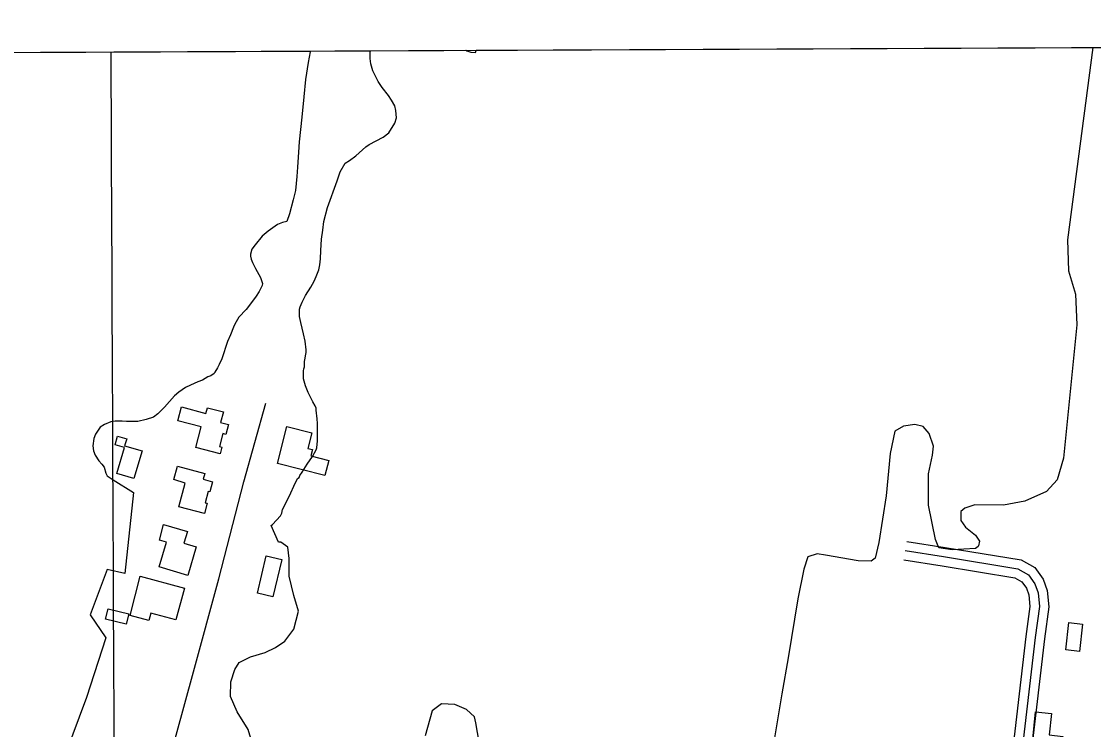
# Model space of a CAD drawing. Extents: x 3424494 to 3462436, y 522220 to 547718.
# Drawn here: x 3444231 to 3445950, y 544778 to 545913 of the extents above; entities that cross this region are included whole.
import ezdxf

# ---------------------------------------------------------------- set-up
doc = ezdxf.new("R2010")
doc.units = 0
for name, color, linetype in [('V-BLDG-OTLN', 7, 'Continuous'), ('V-GRID-FRAM', 7, 'Continuous'), ('V-GRID-MAJR', 7, 'Continuous'), ('V-ROAD-CNTR', 7, 'Continuous'), ('V-SITE-VEGE', 7, 'Continuous')]:
    doc.layers.add(name, color=color, linetype=linetype)

msp = doc.modelspace()

# ---------------------------------------------------------------- linework, layer by layer
at = {"layer": 'V-BLDG-OTLN'}
for points in [[(3444487.315, 545295.6950000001), (3444526.472, 545285), (3444528.846, 545294.081), (3444554.411, 545287.392), (3444549.9450000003, 545270.31), (3444562.4450000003, 545267.039), (3444558.345, 545251.356), (3444553.555, 545252.609), (3444548.218, 545232.203), (3444552.097, 545231.189), (3444549.179, 545220.034), (3444510.33, 545230.194), (3444519.0500000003, 545263.535), (3444481.4760000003, 545273.361)], [(3444656.232, 545263.906), (3444696.247, 545253.858), (3444689.8170000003, 545229.034), (3444697.45, 545227.058), (3444694.818, 545216.908), (3444723.447, 545209.49), (3444717.18, 545185.306), (3444640.98, 545205.046)], [(3444410.842, 545180.599), (3444383.598, 545188.609), (3444395.6240000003, 545230.245), (3444380.642, 545234.662), (3444384.6890000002, 545248.687), (3444399.304, 545244.39), (3444396.0330000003, 545233.27), (3444423.917, 545225.0700000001)], [(3444492.9790000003, 545173.487), (3444475.078, 545179.264), (3444480.8200000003, 545200.741), (3444524.74, 545188.996), (3444522.184, 545179.436), (3444537.13, 545175.4400000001), (3444532.7970000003, 545159.2390000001), (3444530.253, 545159.919), (3444525.409, 545141.804), (3444528.4450000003, 545140.993), (3444524.0500000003, 545124.554), (3444482.842, 545135.572)], [(3444458.63, 545107.0700000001), (3444496.754, 545095.759), (3444491.153, 545076.878), (3444510.914, 545071.017), (3444497.399, 545025.471), (3444451.364, 545039.13), (3444463.054, 545078.531), (3444451.784, 545081.875)], [(3444608.937, 544997.031), (3444623.14, 545056.906), (3444648.052, 545050.998), (3444633.849, 544991.122)], [(3444420.898, 545024.116), (3444492.0700000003, 545004.871), (3444478.3850000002, 544954.26), (3444438.218, 544965.123), (3444434.957, 544953.073), (3444405.04, 544961.162)], [(3444369.514, 544972.008), (3444402.552, 544963.608), (3444398.358, 544947.113), (3444365.319, 544955.512)], [(3445927.503, 544903.613), (3445905.485, 544906.241), (3445910.687, 544949.818), (3445932.703, 544947.189)], [(3445897.301, 544731.16), (3445849.861, 544735.892), (3445856.927, 544806.6900000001), (3445882.603, 544804.128), (3445879.1580000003, 544769.596), (3445900.92, 544767.4230000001)]]:
    msp.add_lwpolyline(points, close=True, dxfattribs=at)
at = {"layer": 'V-GRID-FRAM'}
for points in [[(3428547.811, 545793.176), (3460200.678, 545935.8960000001)], [(3428547.811, 545793.176), (3451467.140365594, 545896.5172451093)]]:
    msp.add_lwpolyline(points, dxfattribs=at)
at = {"layer": 'V-GRID-MAJR'}
msp.add_spline([(3444456.228, 527681.72), (3444428.916, 533739.1900000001), (3444401.588, 539800.129), (3444374.2600000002, 545861.083), (3444374.244, 545864.536)], degree=3, dxfattribs=at)
at = {"layer": 'V-ROAD-CNTR'}
for points in [[(3444393.811, 544463.171), (3444426.89, 544587.441), (3444464.6920000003, 544718.792), (3444506.435, 544870.985), (3444546.9930000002, 545019.639), (3444587.163, 545175.371), (3444622.603, 545301.607)], [(3445650.543661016, 545079.91281388), (3445711.935538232, 545070.375832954), (3445834.033294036, 545050.095873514), (3445855.847250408, 545037.8328980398), (3445869.19122372, 545019.2569351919), (3445875.9392102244, 545001.0329716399), (3445878.348205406, 544975.1250234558), (3445871.33621943, 544923.877125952), (3445820.88132034, 544490.2979931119)], [(3445645.937670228, 545050.268873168), (3445707.1755477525, 545040.755892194), (3445823.9233142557, 545021.3639309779), (3445835.3572913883, 545014.936943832), (3445842.463277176, 545005.0429636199), (3445846.4332692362, 544994.320985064), (3445848.1582657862, 544975.777022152), (3445841.5722789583, 544927.6451184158), (3445787.5013871, 544462.98404774)], [(3445648.240665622, 545065.090843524), (3445709.555542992, 545055.5658625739), (3445828.978304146, 545035.729902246), (3445845.602270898, 545026.3849209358), (3445855.8272504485, 545012.1499494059), (3445861.18623973, 544997.6769783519), (3445863.253235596, 544975.451022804), (3445856.4542491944, 544925.7611221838), (3445804.1823537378, 544476.5670205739)]]:
    msp.add_lwpolyline(points, dxfattribs=at)
at = {"layer": 'V-SITE-VEGE'}
for p, q in [((3444214.1351088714, 545863.8140808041), (3444693.767329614, 545865.9767004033)), ((3444693.507, 545864.8980000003), (3444690.1750000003, 545847.434)), ((3444693.767329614, 545865.9767004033), (3444693.507, 545864.8980000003)), ((3444789.739, 545853.99), (3444789.7430000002, 545863.554)), ((3444789.7430000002, 545863.554), (3444790.231340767, 545866.4116481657)), ((3444790.231340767, 545866.4116481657), (3444943.474207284, 545867.1026068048)), ((3444943.474207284, 545867.1026068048), (3444944.852, 545866.4130000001)), ((3444944.852, 545866.4130000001), (3444951.506, 545864.33)), ((3444951.506, 545864.33), (3444958.992, 545863.497)), ((3444958.992, 545863.497), (3444959.731, 545866.9970000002)), ((3444959.731, 545866.9970000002), (3444959.7827497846, 545867.1761405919)), ((3444959.7827497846, 545867.1761405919), (3445949.019506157, 545871.6365223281)), ((3445949.019506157, 545871.6365223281), (3445908.473, 545563.0920000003)), ((3444690.1750000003, 545847.434), (3444686.007, 545820.405)), ((3444790.984, 545845.6730000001), (3444789.739, 545853.99)), ((3444793.89, 545834.4440000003), (3444790.984, 545845.6730000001)), ((3444802.617, 545816.974), (3444793.89, 545834.4440000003)), ((3444686.007, 545820.405), (3444683.503, 545792.5460000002)), ((3444809.268, 545807.4080000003), (3444802.617, 545816.974)), ((3444819.244, 545794.514), (3444809.268, 545807.408)), ((3444683.503, 545792.5460000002), (3444680.165, 545759.694)), ((3444823.815, 545787.4420000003), (3444819.244, 545794.5140000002)), ((3444829.218, 545778.292), (3444823.815, 545787.4420000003)), ((3444831.295, 545770.3910000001), (3444829.218, 545778.292)), ((3444680.165, 545759.694), (3444675.9930000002, 545720.1900000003)), ((3444829.626, 545750.431), (3444832.122, 545758.746)), ((3444832.122, 545758.746), (3444831.295, 545770.3910000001)), ((3444820.053, 545735.0460000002), (3444829.626, 545750.431)), ((3444675.9930000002, 545720.1900000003), (3444674.737, 545703.9720000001)), ((3444788.446, 545716.344), (3444810.9050000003, 545727.981)), ((3444810.9050000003, 545727.981), (3444820.053, 545735.0460000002)), ((3444674.737, 545703.9720000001), (3444673.484, 545679.85)), ((3444766.813, 545698.053), (3444783.038, 545712.188)), ((3444783.038, 545712.188), (3444788.446, 545716.344)), ((3444741.8540000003, 545672.279), (3444749.7600000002, 545686.001)), ((3444749.7600000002, 545686.001), (3444756.8310000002, 545690.572)), ((3444756.8310000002, 545690.572), (3444766.813, 545698.053)), ((3444673.484, 545679.85), (3444672.231, 545664.8840000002)), ((3444736.859, 545657.728), (3444741.8540000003, 545672.279)), ((3444672.231, 545664.8840000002), (3444670.148, 545642.425)), ((3444721.458, 545615.3160000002), (3444736.859, 545657.728)), ((3444670.148, 545642.425), (3444666.398, 545627.459)), ((3444666.398, 545627.459), (3444660.5670000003, 545605.0040000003)), ((3444660.5670000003, 545605.0040000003), (3444656.406, 545592.5300000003)), ((3444715.63, 545592.4460000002), (3444721.458, 545615.3160000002)), ((3444641.433, 545587.9610000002), (3444626.458, 545577.1540000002)), ((3444649.336, 545591.2870000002), (3444641.433, 545587.9610000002)), ((3444656.406, 545592.5300000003), (3444649.336, 545591.2870000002)), ((3444713.961, 545578.7240000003), (3444715.63, 545592.4460000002)), ((3444616.4760000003, 545569.2560000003), (3444605.2430000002, 545555.5370000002)), ((3444626.458, 545577.154), (3444616.4760000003, 545569.256)), ((3444711.878, 545564.1690000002), (3444713.961, 545578.7240000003)), ((3444600.25, 545548.4690000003), (3444597.753, 545540.152)), ((3444605.2430000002, 545555.5370000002), (3444600.25, 545548.4690000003)), ((3444710.622, 545546.2880000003), (3444711.878, 545564.1690000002)), ((3445908.473, 545563.0920000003), (3445910.032, 545513.479)), ((3444597.753, 545540.152), (3444597.751, 545537.242)), ((3444597.751, 545537.242), (3444598.9960000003, 545532.251)), ((3444598.9960000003, 545532.251), (3444601.075, 545526.844)), ((3444708.951, 545523.4180000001), (3444710.203, 545532.982)), ((3444710.203, 545532.982), (3444710.622, 545546.2880000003)), ((3444601.075, 545526.844), (3444606.0640000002, 545517.278)), ((3444606.0640000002, 545517.278), (3444613.9590000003, 545502.721)), ((3444703.123, 545504.2900000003), (3444707.286, 545515.101)), ((3444707.286, 545515.101), (3444708.951, 545523.4180000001)), ((3445910.032, 545513.479), (3445921.044, 545476.466)), ((3444613.9590000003, 545502.721), (3444617.281, 545493.155)), ((3444694.802, 545487.6600000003), (3444699.795, 545497.2220000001)), ((3444699.795, 545497.2220000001), (3444703.123, 545504.2900000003)), ((3444611.872, 545480.2670000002), (3444606.879, 545472.7810000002)), ((3444616.449, 545490.245), (3444611.872, 545480.2670000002)), ((3444617.281, 545493.155), (3444616.449, 545490.245)), ((3444686.063, 545473.9380000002), (3444694.802, 545487.6600000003)), ((3444606.879, 545472.7810000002), (3444598.14, 545460.727)), ((3444677.326, 545456.0610000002), (3444680.654, 545463.5450000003)), ((3444680.654, 545463.5450000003), (3444686.063, 545473.9380000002)), ((3445921.044, 545476.466), (3445923.389, 545426.8530000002)), ((3444591.068, 545451.578), (3444579.421, 545439.1080000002)), ((3444598.14, 545460.727), (3444591.068, 545451.578)), ((3444676.488, 545440.675), (3444676.492, 545452.318)), ((3444676.492, 545452.318), (3444677.326, 545456.0610000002)), ((3444572.7630000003, 545427.8830000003), (3444570.683, 545423.31)), ((3444574.844, 545431.625), (3444572.7630000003, 545427.8830000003)), ((3444579.421, 545439.1080000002), (3444574.844, 545431.625)), ((3444678.563, 545430.6950000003), (3444676.488, 545440.675)), ((3444683.132, 545412.812), (3444678.563, 545430.6950000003)), ((3444566.1010000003, 545410.8350000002), (3444561.11, 545400.4400000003)), ((3444570.683, 545423.31), (3444566.1010000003, 545410.8350000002)), ((3444685.625, 545400.7490000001), (3444683.132, 545412.812)), ((3445923.389, 545426.8530000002), (3445902.055, 545213.457)), ((3444561.11, 545400.4400000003), (3444551.952, 545372.583)), ((3444687.281, 545387.0250000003), (3444685.625, 545400.7490000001)), ((3444685.614, 545373.72), (3444686.0300000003, 545377.4610000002)), ((3444686.0300000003, 545377.4610000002), (3444687.279, 545382.4500000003)), ((3444687.279, 545382.4500000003), (3444687.281, 545387.0250000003)), ((3444547.79, 545363.434), (3444544.878, 545358.03)), ((3444551.952, 545372.583), (3444547.79, 545363.434)), ((3444683.529, 545356.672), (3444684.361, 545359.998)), ((3444684.361, 545359.998), (3444684.781, 545368.3150000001)), ((3444684.781, 545368.3150000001), (3444685.614, 545373.72)), ((3444529.487, 545343.481), (3444521.168, 545338.492)), ((3444534.062, 545345.557), (3444529.487, 545343.481)), ((3444539.469, 545349.2970000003), (3444534.062, 545345.557)), ((3444540.716, 545350.962), (3444539.469, 545349.2970000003)), ((3444544.878, 545358.03), (3444540.716, 545350.962)), ((3444682.694, 545345.8590000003), (3444683.112, 545353.3440000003)), ((3444683.108, 545340.454), (3444682.694, 545345.8590000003)), ((3444683.112, 545353.3440000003), (3444683.529, 545356.672)), ((3444493.719, 545326.857), (3444482.901, 545319.376)), ((3444501.62, 545330.599), (3444493.719, 545326.857)), ((3444513.683, 545335.5840000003), (3444501.62, 545330.599)), ((3444521.168, 545338.4920000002), (3444513.683, 545335.5840000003)), ((3444686.014, 545329.2250000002), (3444683.108, 545340.454)), ((3444690.585, 545318.8270000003), (3444686.014, 545329.2250000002)), ((3444475.8310000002, 545313.142), (3444460.023, 545295.265)), ((3444482.901, 545319.376), (3444475.8310000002, 545313.142)), ((3444697.648, 545303.436), (3444690.585, 545318.8270000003)), ((3444460.023, 545295.265), (3444449.207, 545284.455)), ((3444701.39, 545297.198), (3444697.648, 545303.436)), ((3444703.053, 545293.4540000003), (3444701.39, 545297.198)), ((3444703.467, 545290.128), (3444703.053, 545293.4540000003)), ((3444704.71, 545276.405), (3444703.467, 545290.128)), ((3444381.005, 545272.835), (3444373.935, 545271.5900000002)), ((3444391.816, 545272.833), (3444381.005, 545272.835)), ((3444398.886, 545271.997), (3444391.816, 545272.833)), ((3444430.491, 545275.313), (3444417.183, 545271.991)), ((3444442.551, 545279.053), (3444430.491, 545275.3130000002)), ((3444449.207, 545284.455), (3444442.551, 545279.053)), ((3444705.539, 545268.919), (3444704.71, 545276.405)), ((3444356.88, 545262.863), (3444349.392, 545252.054)), ((3444363.953, 545267.4320000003), (3444356.88, 545262.863)), ((3444373.935, 545271.5900000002), (3444363.953, 545267.4320000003)), ((3444417.183, 545271.991), (3444398.886, 545271.997)), ((3444705.529, 545241.0560000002), (3444705.539, 545268.919)), ((3445631.18, 545256.8610000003), (3445624.082, 545220.64)), ((3445645.356, 545264.729), (3445631.18, 545256.8610000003)), ((3445663.469, 545267.0860000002), (3445645.356, 545264.7290000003)), ((3445676.857, 545263.932), (3445663.469, 545267.086)), ((3445686.302, 545252.904), (3445676.857, 545263.932)), ((3444346.48, 545244.984), (3444344.813, 545232.926)), ((3444349.392, 545252.054), (3444346.48, 545244.984)), ((3444704.278, 545229.831), (3444705.529, 545241.0560000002)), ((3445693.382, 545232.428), (3445686.302, 545252.904)), ((3444344.813, 545232.926), (3444346.058, 545225.025)), ((3444346.058, 545225.025), (3444348.966, 545217.9550000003)), ((3444697.204, 545216.1100000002), (3444703.444, 545226.5030000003)), ((3444703.444, 545226.5030000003), (3444704.278, 545229.831)), ((3445624.082, 545220.64), (3445617.757, 545152.9190000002)), ((3445691.803, 545218.254), (3445693.382, 545232.428)), ((3444348.966, 545217.9550000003), (3444354.784, 545209.22)), ((3444354.784, 545209.22), (3444359.358, 545203.811)), ((3444359.358, 545203.811), (3444363.097, 545198.8200000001)), ((3444680.562, 545190.7470000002), (3444688.883, 545203.637)), ((3444688.883, 545203.637), (3444697.204, 545216.1100000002)), ((3445685.4930000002, 545188.333), (3445691.803, 545218.254)), ((3445902.055, 545213.457), (3445891.804, 545178.811)), ((3444363.097, 545198.8200000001), (3444366.005, 545189.254)), ((3444366.005, 545189.254), (3444368.0840000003, 545185.0970000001)), ((3444677.234, 545185.758), (3444680.562, 545190.7470000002)), ((3445685.474, 545137.933), (3445685.4930000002, 545188.333)), ((3444368.0840000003, 545185.0970000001), (3444377.646, 545178.854)), ((3444377.646, 545178.854), (3444410.066, 545158.3070000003)), ((3444667.248, 545168.297), (3444673.488, 545180.769)), ((3444673.488, 545180.769), (3444675.985, 545182.4320000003)), ((3444675.985, 545182.4320000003), (3444677.234, 545185.758)), ((3445891.804, 545178.811), (3445874.474, 545159.919)), ((3444410.066, 545158.3070000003), (3444396.16, 545028.564)), ((3444656.844, 545145.429), (3444662.668, 545157.901)), ((3444662.668, 545157.901), (3444667.248, 545168.297)), ((3445617.757, 545152.9190000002), (3445605.9220000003, 545078.113)), ((3445874.474, 545159.919), (3445839.822, 545144.182)), ((3444649.352, 545130.8780000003), (3444656.844, 545145.4290000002)), ((3445696.482, 545082.8070000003), (3445685.474, 545137.933)), ((3445759.497, 545138.6950000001), (3445743.748, 545133.1880000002)), ((3445805.958, 545137.894), (3445759.497, 545138.6950000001)), ((3445839.822, 545144.182), (3445805.958, 545137.894)), ((3444633.126, 545106.7630000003), (3444646.02, 545120.894)), ((3444646.02, 545120.894), (3444648.103, 545125.055)), ((3444648.103, 545125.055), (3444649.352, 545130.8780000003)), ((3445737.4450000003, 545127.6790000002), (3445737.44, 545113.505)), ((3445743.748, 545133.1880000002), (3445737.4450000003, 545127.6790000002)), ((3444631.0470000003, 545105.5160000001), (3444633.126, 545106.763)), ((3444642.731, 545078.844), (3444631.0470000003, 545105.5160000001)), ((3445737.44, 545113.505), (3445744.52, 545102.4760000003)), ((3445744.52, 545102.4760000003), (3445761.056, 545089.8730000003)), ((3445761.056, 545089.873), (3445767.3540000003, 545080.421)), ((3444646.782, 545078.4390000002), (3444642.731, 545078.844)), ((3444657.804, 545070.56), (3444646.782, 545078.439)), ((3444660.162, 545052.4480000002), (3444657.804, 545070.56)), ((3445605.9220000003, 545078.113), (3445599.612, 545052.917)), ((3445701.99, 545069.417), (3445696.482, 545082.8070000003)), ((3445723.25, 545066.261), (3445701.99, 545069.417)), ((3445761.0500000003, 545068.611), (3445723.25, 545066.261)), ((3445764.986, 545071.758), (3445761.0500000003, 545068.611)), ((3445765.775, 545072.547), (3445764.986, 545071.758)), ((3445767.3540000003, 545080.421), (3445765.775, 545072.547)), ((3444660.151, 545024.0990000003), (3444660.162, 545052.4480000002)), ((3445491.73, 545055.3150000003), (3445485.424, 545035.6300000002)), ((3445506.6920000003, 545060.036), (3445491.73, 545055.3150000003)), ((3445520.08, 545057.6680000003), (3445506.6920000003, 545060.036)), ((3445572.8370000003, 545048.9890000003), (3445520.08, 545057.6680000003)), ((3445593.31, 545048.1940000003), (3445572.8370000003, 545048.9890000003)), ((3445599.612, 545052.917), (3445593.31, 545048.1940000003)), ((3444368.225, 545034.753), (3444340.537, 544962.3580000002)), ((3444396.16, 545028.564), (3444368.225, 545034.753)), ((3445485.424, 545035.6300000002), (3445475.96, 544987.596)), ((3444667.2290000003, 544993.381), (3444660.151, 545024.0990000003)), ((3444675.098, 544968.183), (3444667.2290000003, 544993.381)), ((3445475.96, 544987.596), (3445460.176, 544893.1070000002)), ((3444667.211, 544939.0480000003), (3444675.098, 544968.183)), ((3444340.537, 544962.3580000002), (3444365.964, 544925.3510000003)), ((3444653.031, 544920.1530000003), (3444667.211, 544939.0480000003)), ((3444365.964, 544925.3510000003), (3444334.988, 544829.636)), ((3444638.0640000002, 544909.9210000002), (3444653.031, 544920.1530000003)), ((3444579.784, 544885.5300000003), (3444597.898, 544894.9730000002)), ((3444597.898, 544894.9730000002), (3444621.524, 544902.0530000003)), ((3444621.524, 544902.053), (3444638.0640000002, 544909.9210000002)), ((3444572.6920000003, 544874.507), (3444579.784, 544885.5300000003)), ((3445460.176, 544893.1070000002), (3445449.92, 544835.626)), ((3444566.386, 544854.824), (3444572.6920000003, 544874.507)), ((3444565.589, 544831.2000000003), (3444566.386, 544854.824)), ((3444334.988, 544829.636), (3444246.881, 544594.781)), ((3444576.605, 544806.7840000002), (3444565.589, 544831.2000000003)), ((3445449.92, 544835.626), (3445425.458, 544688.3790000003)), ((3444889.233, 544808.254), (3444878.194, 544768.0950000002)), ((3444904.197, 544819.273), (3444889.233, 544808.254)), ((3444925.46, 544818.4780000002), (3444904.197, 544819.2730000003)), ((3444944.357, 544810.5970000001), (3444925.46, 544818.4780000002)), ((3444956.952, 544798.7800000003), (3444944.357, 544810.5970000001)), ((3444593.921, 544778.429), (3444576.605, 544806.7840000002)), ((3444959.311, 544789.3310000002), (3444956.952, 544798.7800000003)), ((3444600.215, 544758.7420000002), (3444593.921, 544778.429)), ((3444964.812, 544757.8290000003), (3444959.311, 544789.3310000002))]:
    msp.add_line(p, q, dxfattribs=at)

doc.saveas('drawing.dxf')
